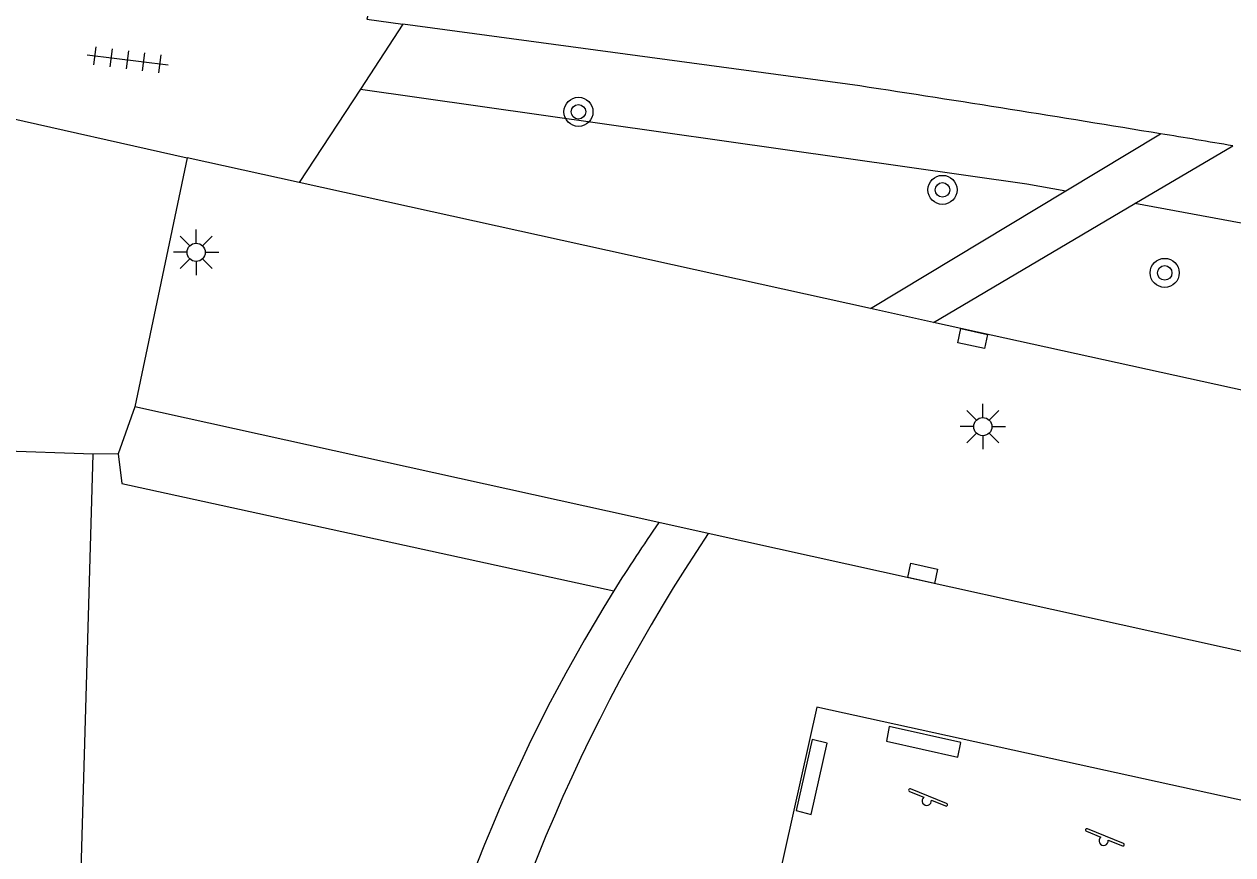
# Model space of a CAD drawing. Extents: x 124000 to 128010, y 398999 to 403000.
# Drawn here: x 127724.24 to 127757.52, y 399334.95 to 399357.82 of the extents above; entities that cross this region are included whole.
import ezdxf

# ---------------------------------------------------------------- set-up
doc = ezdxf.new("R2010")
doc.units = 0
for name, color, linetype in [('gg-afsc-muur', 7, 'Continuous'), ('gg-knt-verharding', 7, 'Continuous'), ('gt-grn-groengrens', 7, 'Continuous'), ('gt-grn-weggrens', 7, 'Continuous'), ('gt-symb-boom', 7, 'Continuous'), ('gt-symb-kolk center center', 7, 'Continuous'), ('gt-symb-lichtmast', 7, 'Continuous'), ('gt-symb-speelvoorziening', 7, 'Continuous'), ('gt-symb-tegel verharding', 7, 'Continuous')]:
    doc.layers.add(name, color=color, linetype=linetype)

# ---------------------------------------------------------------- blocks, each defined once
blk = doc.blocks.new('gt0-BOOM')
at = {"layer": 'gt-symb-boom'}
for radius in [0.4, 0.2]:
    blk.add_circle((0, 0), radius, dxfattribs=at)
blk = doc.blocks.new('gt0-KOLKCC')
at = {"layer": 'gt-symb-kolk center center'}
blk.add_lwpolyline([(-0.375, 0.2), (0.375, 0.2), (0.375, -0.2), (-0.375, -0.2)], close=True, dxfattribs=at)
blk = doc.blocks.new('gt0-SV')
at = {"layer": 'gt-symb-speelvoorziening'}
for p, q in [((-0.477, 0.255), (-0.08, 0.096)), ((0.542, -0.076), (-0.449, 0.324)), ((0.125, 0.014), (0.515, -0.143))]:
    blk.add_line(p, q, dxfattribs=at)
for centre, radius, start, end in [((-0.466, 0.291), 0.0369, 63.6251, 252.6602), ((-0.002, -0.005), 0.128, 127.6866, 8.5986), ((0.531, -0.111), 0.0363, 243.5085, 72.5436)]:
    blk.add_arc(centre, radius, start, end, dxfattribs=at)
blk = doc.blocks.new('gt0-LMAST')
at = {"layer": 'gt-symb-lichtmast'}
for p, q in [((-0.182, 0.173), (-0.447, 0.438)), ((-0.005, 0.246), (-0.005, 0.621)), ((0.172, 0.173), (0.437, 0.438)), ((-0.255, -0.004), (-0.63, -0.004)), ((-0.182, -0.181), (-0.447, -0.446)), ((-0.005, -0.254), (-0.005, -0.629)), ((0.437, -0.446), (0.172, -0.181)), ((0.245, -0.004), (0.62, -0.004))]:
    blk.add_line(p, q, dxfattribs=at)
blk.add_circle((-0.005, -0.004), 0.25, dxfattribs=at)
blk = doc.blocks.new('gt0-TEG1')
at = {"layer": 'gt-symb-tegel verharding'}
for p, q in [((-1.125, 0), (1.125, 0)), ((-0.9, -0.25), (-0.9, 0.25)), ((-0.45, -0.25), (-0.45, 0.25)), ((0, -0.25), (0, 0.25)), ((0.45, -0.25), (0.45, 0.25)), ((0.9, -0.25), (0.9, 0.25))]:
    blk.add_line(p, q, dxfattribs=at)

msp = doc.modelspace()

# ---------------------------------------------------------------- linework, layer by layer
at = {"layer": 'gg-afsc-muur'}
for points in [[(127748.06, 399338.483), (127747.98, 399338.079), (127749.951, 399337.638), (127750.035, 399338.05), (127748.06, 399338.483)], [(127745.498, 399336.174), (127745.914, 399336.068), (127746.35, 399338.026), (127745.938, 399338.133), (127745.498, 399336.174)]]:
    msp.add_lwpolyline(points, dxfattribs=at)
at = {"layer": 'gg-knt-verharding'}
for p, q in [((127734.664, 399357.82), (127733.495, 399356.032)), ((127747.25, 399356.122), (127734.664, 399357.82)), ((127733.495, 399356.032), (127731.811, 399353.458)), ((127728.723, 399354.138), (127727.286, 399347.287)), ((127731.811, 399353.458), (127728.723, 399354.138)), ((127747.546, 399349.992), (127731.811, 399353.458)), ((127749.283, 399349.609), (127747.546, 399349.992)), ((127786.523, 399341.405), (127749.283, 399349.609)), ((127727.286, 399347.287), (127726.824, 399345.997)), ((127741.713, 399344.099), (127727.286, 399347.287)), ((127726.14, 399345.982), (127723.154, 399346.083)), ((127724.409, 399286.389), (127726.14, 399345.982)), ((127726.824, 399345.997), (127726.14, 399345.982)), ((127743.075, 399343.798), (127741.713, 399344.099)), ((127783.094, 399334.954), (127743.075, 399343.798))]:
    msp.add_line(p, q, dxfattribs=at)
for points in [[(127737.153, 399361.646), (127734.747, 399361.984), (127733.673, 399357.954), (127734.664, 399357.82)], [(127742.75, 399324.18), (127768.31, 399318.575), (127771.629, 399333.415), (127746.068, 399339.02), (127742.75, 399324.18)]]:
    msp.add_lwpolyline(points, dxfattribs=at)
for centre, radius, start, end in [((127630.409, 398595.714), 769.332, 80.640287, 81.264483), ((127610.821, 398479.103), 887.577, 80.486373, 80.616927)]:
    msp.add_arc(centre, radius, start, end, dxfattribs=at)
at = {"layer": 'gt-grn-groengrens'}
for p, q in [((127733.495, 399356.032), (127751.851, 399353.429)), ((127752.92, 399353.232), (127755.527, 399354.804)), ((127754.825, 399352.88), (127757.522, 399354.472)), ((127747.546, 399349.992), (127752.92, 399353.232)), ((127751.851, 399353.429), (127752.92, 399353.232)), ((127749.283, 399349.609), (127754.825, 399352.88))]:
    msp.add_line(p, q, dxfattribs=at)
for points in [[(127788.411, 399346.642), (127768.473, 399350.358), (127754.825, 399352.88)], [(127726.824, 399345.997), (127726.923, 399345.18), (127740.474, 399342.219)]]:
    msp.add_lwpolyline(points, dxfattribs=at)
for centre, radius, start, end in [((127779.654, 399317.746), 46.195, 145.217, 148.0099), ((127783.566, 399316.708), 48.718, 146.2163, 168.4746), ((127779.124, 399318.116), 45.549, 148.0518, 169.1085)]:
    msp.add_arc(centre, radius, start, end, dxfattribs=at)
at = {"layer": 'gt-grn-weggrens'}
msp.add_line((127723.217, 399355.379), (127728.723, 399354.138), dxfattribs=at)

# ---------------------------------------------------------------- block references
at = {"layer": 'gt-symb-boom'}
for p in [(127739.501, 399355.408), (127749.526, 399353.259), (127755.646, 399350.974)]:
    msp.add_blockref('gt0-BOOM', p, dxfattribs=at)
at = {"layer": 'gt-symb-kolk center center', "rotation": -12.47907180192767}
for p in [(127750.358, 399349.166), (127748.98, 399342.703)]:
    msp.add_blockref('gt0-KOLKCC', p, dxfattribs=at)
at = {"layer": 'gt-symb-lichtmast'}
for p in [(127728.977, 399351.544), (127750.642, 399346.746)]:
    msp.add_blockref('gt0-LMAST', p, dxfattribs=at)
at = {"layer": 'gt-symb-speelvoorziening'}
for p in [(127749.095, 399336.445), (127753.967, 399335.346)]:
    msp.add_blockref('gt0-SV', p, dxfattribs=at)
at = {"layer": 'gt-symb-tegel verharding', "rotation": -7.125016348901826}
msp.add_blockref('gt0-TEG1', (127727.083, 399356.84), dxfattribs=at)

doc.saveas('drawing.dxf')
